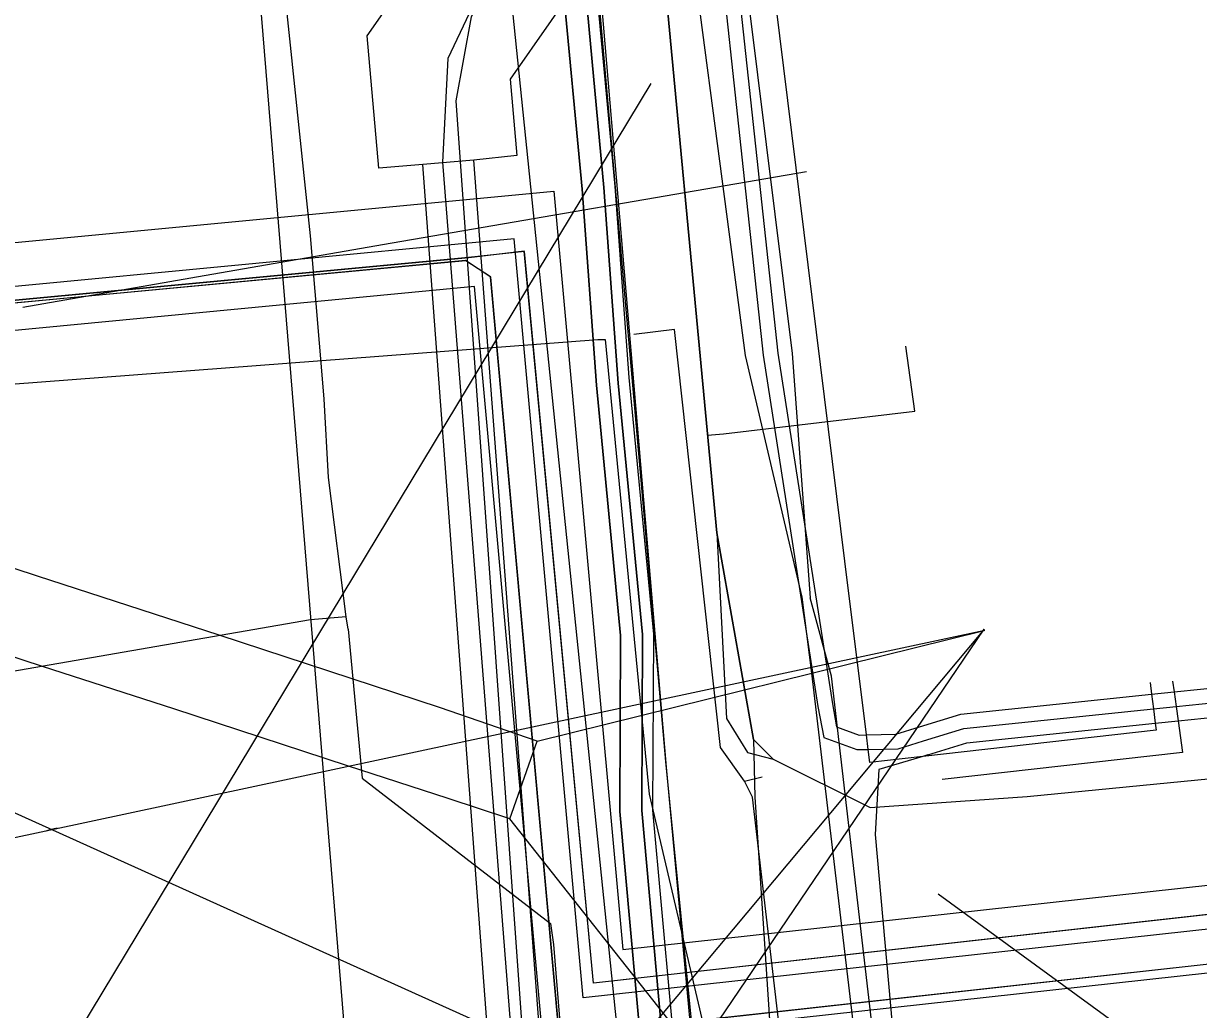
# Model space of a CAD drawing. Extents: x -600309 to -598967, y -1161267 to -1160292.
# Drawn here: x -599147.73 to -599131.63, y -1160420.67 to -1160407.16 of the extents above; entities that cross this region are included whole.
import ezdxf

# ---------------------------------------------------------------- set-up
doc = ezdxf.new("R2010")
doc.units = 0
for name, color, linetype in [('Vrstva 10', 7, 'Continuous'), ('Vrstva 12', 7, 'Continuous'), ('Vrstva 13', 7, 'Continuous'), ('Vrstva 16', 7, 'Continuous'), ('Vrstva 25', 7, 'Continuous'), ('Vrstva 26', 7, 'Continuous'), ('Vrstva 37', 7, 'Continuous'), ('Vrstva 42', 7, 'Continuous'), ('Vrstva 43', 7, 'Continuous'), ('Vrstva 44', 7, 'Continuous'), ('Vrstva 54', 7, 'Continuous'), ('Vrstva 55', 7, 'Continuous'), ('Vrstva 58', 7, 'Continuous'), ('Vrstva 9', 7, 'Continuous')]:
    doc.layers.add(name, color=color, linetype=linetype)

msp = doc.modelspace()

# ---------------------------------------------------------------- linework, layer by layer
at = {"layer": 'Vrstva 10'}
for points in [[(-599140.7, -1160404.55), (-599140.1, -1160404.5), (-599139.94, -1160406.31), (-599141.06, -1160407.92), (-599140.97, -1160408.97), (-599141.56, -1160409.03)], [(-599142.26, -1160409.09), (-599142.86, -1160409.14), (-599143.02, -1160407.33), (-599141.9, -1160405.72), (-599142, -1160404.67), (-599141.4, -1160404.61)], [(-599141.56, -1160409.03), (-599142.26, -1160409.09)], [(-599139.87, -1160441.08), (-599142.26, -1160409.09)], [(-599139.15, -1160441), (-599141.56, -1160409.03)]]:
    msp.add_lwpolyline(points, dxfattribs=at)
at = {"layer": 'Vrstva 12'}
for points in [[(-599140.38, -1160393.64), (-599139.47, -1160401.59), (-599139.13, -1160404.58), (-599138.23, -1160414.14), (-599138.1, -1160416.68)], [(-599141.12, -1160405.96), (-599141.918, -1160407.64), (-599141.988, -1160409.06), (-599139.35, -1160442.61)], [(-599137.81, -1160417.15), (-599137.46, -1160417.24), (-599136.13, -1160417.9), (-599133.98, -1160417.75), (-599122.52, -1160416.63), (-599121.45, -1160416.49), (-599121.31, -1160416.35)], [(-599138.1, -1160416.68), (-599137.81, -1160417.15)]]:
    msp.add_lwpolyline(points, dxfattribs=at)
at = {"layer": 'Vrstva 13'}
for points in [[(-599153.787, -1160295.927), (-599153.482, -1160299.417), (-599153.105, -1160304.16), (-599153.022, -1160304.852), (-599151.992, -1160313.802), (-599151.646, -1160317.07), (-599150.999, -1160323.182), (-599149.825, -1160335.213), (-599149.473, -1160338.732), (-599148.636, -1160347.089), (-599147.954, -1160353.159), (-599147.238, -1160360.509), (-599146.807, -1160364.97), (-599146.176, -1160371.033), (-599145.433, -1160378.125), (-599143.657, -1160395.093), (-599143.103, -1160401.117), (-599142.921, -1160402.361), (-599142.679, -1160404.01), (-599144.473, -1160407.034), (-599142.877, -1160426.561)], [(-599153.93, -1160412.55), (-599151.33, -1160412.36), (-599139.86, -1160411.49), (-599139.76, -1160411.49), (-599139.16, -1160417.72), (-599137.56, -1160424.54), (-599137.37, -1160425.36), (-599135.98, -1160425.23)]]:
    msp.add_lwpolyline(points, dxfattribs=at)
at = {"layer": 'Vrstva 16'}
for points in [[(-599143.28, -1160415.46), (-599143.31, -1160415.29), (-599143.55, -1160413.38), (-599143.61, -1160412.3), (-599143.8, -1160410.07), (-599145.38, -1160395), (-599145.47, -1160394.19), (-599145.52, -1160393.4), (-599146.859, -1160379.816), (-599146.98, -1160378.59), (-599147.21, -1160376.02), (-599147.47, -1160373.8)], [(-599143.31, -1160415.29), (-599143.8, -1160415.33), (-599148.25, -1160416.1), (-599148.93, -1160416.22), (-599149.14, -1160416), (-599149.42, -1160415.95), (-599150.99, -1160417.57), (-599150.96, -1160417.85)], [(-599143.28, -1160415.46), (-599143.09, -1160417.5), (-599140.51, -1160419.49)], [(-599140.51, -1160419.49), (-599140.47, -1160419.78), (-599140.19, -1160423.2)]]:
    msp.add_lwpolyline(points, dxfattribs=at)
at = {"layer": 'Vrstva 25'}
msp.add_line((-599141.006, -1160410.11), (-599152.115, -1160411.172), dxfattribs=at)
msp.add_lwpolyline([(-599073.017, -1160413.408), (-599089.024, -1160415.064), (-599110.221, -1160417.23), (-599140.063, -1160420.509), (-599141.006, -1160410.11)], dxfattribs=at)
at = {"layer": 'Vrstva 26'}
for p, q in [((-599152.173, -1160410.575), (-599140.463, -1160409.456)), ((-599141.549, -1160410.765), (-599152.058, -1160411.769))]:
    msp.add_line(p, q, dxfattribs=at)
for points in [[(-599140.463, -1160409.456), (-599139.52, -1160419.846), (-599110.284, -1160416.633), (-599089.085, -1160414.467), (-599073.373, -1160412.841)], [(-599072.956, -1160414.004), (-599088.962, -1160415.661), (-599110.158, -1160417.826), (-599140.605, -1160421.172), (-599141.549, -1160410.765)]]:
    msp.add_lwpolyline(points, dxfattribs=at)
at = {"layer": 'Vrstva 37'}
for points in [[(-599102.859, -1160416.336), (-599121.041, -1160418.203), (-599139.921, -1160420.31), (-599140.867, -1160410.285), (-599141.632, -1160410.366), (-599151.529, -1160411.297), (-599151.586, -1160410.776), (-599161.505, -1160411.764), (-599162.502, -1160401.601), (-599164.191, -1160401.762), (-599166.321, -1160380.066), (-599167.815, -1160380.212), (-599167.954, -1160378.811), (-599166.478, -1160378.673), (-599168.73, -1160355.676), (-599170.21, -1160355.807), (-599170.4, -1160353.933), (-599168.915, -1160353.783), (-599171.289, -1160329.616), (-599173.567, -1160329.823), (-599173.861, -1160326.938), (-599174.931, -1160327.044), (-599191.391, -1160310.426), (-599196.903, -1160309.925)], [(-599088.539, -1160415.426), (-599122.332, -1160419.036), (-599140.386, -1160421.033), (-599141.325, -1160410.634), (-599141.674, -1160410.408), (-599151.481, -1160411.332), (-599151.839, -1160411.626), (-599162.058, -1160412.619), (-599172.281, -1160413.614), (-599180.114, -1160414.479), (-599187.943, -1160415.343), (-599186.98, -1160426.029)]]:
    msp.add_lwpolyline(points, dxfattribs=at)
at = {"layer": 'Vrstva 42'}
msp.add_line((-599137.85, -1160417.54), (-599137.61, -1160417.48), dxfattribs=at)
for points in [[(-599128.152, -1160492.134), (-599129.551, -1160481.92), (-599137.125, -1160434.955), (-599135.957, -1160431.901), (-599137.933, -1160427.949), (-599138.921, -1160417.351), (-599140.268, -1160401.453), (-599144.131, -1160366.155), (-599148.86, -1160321), (-599150.148, -1160308.582), (-599149.609, -1160305.888), (-599149.325, -1160304.719), (-599149.325, -1160303.167), (-599149.831, -1160301.362), (-599150.444, -1160300.243), (-599150.328, -1160299.062), (-599150.366, -1160298.411), (-599149.928, -1160296.845), (-599149.28, -1160295.612), (-599148.278, -1160293.586), (-599147.515, -1160292.347)], [(-599102.86, -1160416.34), (-599121.04, -1160418.2), (-599139.92, -1160420.31), (-599140.87, -1160410.28), (-599141.63, -1160410.37), (-599151.53, -1160411.3), (-599151.59, -1160410.78), (-599161.5, -1160411.76), (-599162.5, -1160401.6), (-599164.19, -1160401.76), (-599166.32, -1160380.07), (-599167.81, -1160380.21), (-599167.95, -1160378.81), (-599166.48, -1160378.67), (-599168.73, -1160355.68), (-599170.21, -1160355.81), (-599170.4, -1160353.93), (-599168.91, -1160353.78), (-599171.29, -1160329.62), (-599173.57, -1160329.82), (-599173.86, -1160326.94), (-599174.93, -1160327.04), (-599191.39, -1160310.43), (-599196.9, -1160309.93)], [(-599141.957, -1160369.86), (-599141.036, -1160379.04), (-599139.986, -1160387.98), (-599139.216, -1160395.1), (-599139.156, -1160395.599), (-599138.206, -1160406.019), (-599137.596, -1160411.702), (-599136.845, -1160416.516), (-599136.764, -1160416.943)], [(-599132.295, -1160416.189), (-599132.275, -1160416.35), (-599132.25, -1160416.549), (-599132.225, -1160416.747), (-599132.213, -1160416.842), (-599135.409, -1160417.201), (-599136.136, -1160417.283), (-599136.158, -1160417.106), (-599136.182, -1160416.906), (-599136.476, -1160414.528), (-599138.203, -1160400.569), (-599138.708, -1160395.376), (-599138.728, -1160395.176), (-599138.79, -1160394.538), (-599138.476, -1160394.365), (-599138.395, -1160394.084), (-599138.5, -1160393.935), (-599138.831, -1160393.884), (-599139.511, -1160386.823), (-599140.241, -1160381.79), (-599140.79, -1160377.115), (-599141.073, -1160376.671), (-599141.171, -1160376.516), (-599141.552, -1160373.061)], [(-599138.007, -1160405.999), (-599137.397, -1160411.676), (-599136.648, -1160416.482), (-599136.589, -1160416.795), (-599136.28, -1160416.909), (-599136.182, -1160416.906), (-599135.778, -1160416.897), (-599135.456, -1160416.798), (-599134.887, -1160416.622), (-599132.275, -1160416.35), (-599131.966, -1160416.318), (-599131.606, -1160416.281), (-599125.932, -1160415.69), (-599125.734, -1160415.66), (-599125.725, -1160415.659), (-599125.52, -1160415.627), (-599125.478, -1160415.621), (-599125.41, -1160415.61), (-599121.846, -1160415.3), (-599113.429, -1160414.38)], [(-599148.887, -1160432.21), (-599146.107, -1160432.408), (-599143.43, -1160433.242), (-599137.139, -1160435.708), (-599137.229, -1160435.142), (-599137.229, -1160434.118), (-599136.674, -1160433.014), (-599136.194, -1160431.908), (-599136.317, -1160431.24), (-599137.049, -1160429.876), (-599137.816, -1160428.572), (-599138.243, -1160427.601), (-599138.491, -1160425.394), (-599138.721, -1160423.071), (-599138.891, -1160422.011), (-599139.26, -1160417.944), (-599139.25, -1160415.533), (-599139.581, -1160412.087), (-599139.778, -1160409.405), (-599140.046, -1160406.546)], [(-599148.887, -1160432.21), (-599146.107, -1160432.408), (-599143.43, -1160433.242), (-599137.139, -1160435.708), (-599137.229, -1160435.142), (-599137.229, -1160434.118), (-599136.674, -1160433.014), (-599136.194, -1160431.908), (-599136.317, -1160431.24), (-599137.049, -1160429.876), (-599137.816, -1160428.572), (-599138.243, -1160427.601), (-599138.491, -1160425.394), (-599138.721, -1160423.071), (-599138.891, -1160422.011), (-599139.26, -1160417.944), (-599139.25, -1160415.533), (-599139.581, -1160412.087), (-599139.778, -1160409.405), (-599140.046, -1160406.546)], [(-599148.873, -1160431.91), (-599146.051, -1160432.112), (-599143.33, -1160432.958), (-599137.516, -1160435.237), (-599137.527, -1160435.165), (-599137.529, -1160435.142), (-599137.529, -1160435.07), (-599137.529, -1160434.046), (-599136.946, -1160432.886), (-599136.506, -1160431.872), (-599136.603, -1160431.34), (-599137.311, -1160430.024), (-599138.084, -1160428.708), (-599138.537, -1160427.679), (-599138.789, -1160425.426), (-599139.019, -1160423.109), (-599139.189, -1160422.049), (-599139.56, -1160417.956), (-599139.55, -1160415.547), (-599139.879, -1160412.113), (-599140.076, -1160409.429), (-599140.344, -1160406.574)], [(-599148.873, -1160431.91), (-599146.051, -1160432.112), (-599143.33, -1160432.958), (-599137.516, -1160435.237), (-599137.527, -1160435.165), (-599137.529, -1160435.142), (-599137.529, -1160435.07), (-599137.529, -1160434.046), (-599136.946, -1160432.886), (-599136.506, -1160431.872), (-599136.603, -1160431.34), (-599137.311, -1160430.024), (-599138.084, -1160428.708), (-599138.537, -1160427.679), (-599138.789, -1160425.426), (-599139.019, -1160423.109), (-599139.189, -1160422.049), (-599139.56, -1160417.956), (-599139.55, -1160415.547), (-599139.879, -1160412.113), (-599140.076, -1160409.429), (-599140.344, -1160406.574)], [(-599133.653, -1160459.821), (-599136.061, -1160444.588), (-599137.527, -1160435.165), (-599137.529, -1160435.142), (-599137.529, -1160434.046), (-599136.946, -1160432.886), (-599136.506, -1160431.872), (-599136.603, -1160431.34), (-599137.311, -1160430.024), (-599138.084, -1160428.708), (-599138.537, -1160427.679), (-599138.789, -1160425.426), (-599139.019, -1160423.109), (-599139.189, -1160422.049), (-599139.56, -1160417.956), (-599139.55, -1160415.547), (-599139.879, -1160412.113), (-599140.076, -1160409.429), (-599140.344, -1160406.574)], [(-599133.653, -1160459.821), (-599136.061, -1160444.588), (-599137.527, -1160435.165), (-599137.529, -1160435.142), (-599137.529, -1160434.046), (-599136.946, -1160432.886), (-599136.506, -1160431.872), (-599136.603, -1160431.34), (-599137.311, -1160430.024), (-599138.084, -1160428.708), (-599138.537, -1160427.679), (-599138.789, -1160425.426), (-599139.019, -1160423.109), (-599139.189, -1160422.049), (-599139.56, -1160417.956), (-599139.55, -1160415.547), (-599139.879, -1160412.113), (-599140.076, -1160409.429), (-599140.344, -1160406.574)], [(-599140.344, -1160406.574), (-599140.076, -1160409.429), (-599139.879, -1160412.113), (-599139.55, -1160415.547), (-599139.56, -1160417.956), (-599139.189, -1160422.049), (-599139.019, -1160423.109), (-599138.789, -1160425.426), (-599138.537, -1160427.679), (-599138.084, -1160428.708), (-599137.311, -1160430.024), (-599136.603, -1160431.34), (-599136.506, -1160431.872), (-599136.946, -1160432.886), (-599137.529, -1160434.046), (-599137.529, -1160435.142), (-599137.527, -1160435.165), (-599136.061, -1160444.588), (-599133.653, -1160459.821)], [(-599140.344, -1160406.574), (-599140.076, -1160409.429), (-599139.879, -1160412.113), (-599139.55, -1160415.547), (-599139.56, -1160417.956), (-599139.189, -1160422.049), (-599139.019, -1160423.109), (-599138.789, -1160425.426), (-599138.537, -1160427.679), (-599138.084, -1160428.708), (-599137.311, -1160430.024), (-599136.603, -1160431.34), (-599136.506, -1160431.872), (-599136.946, -1160432.886), (-599137.529, -1160434.046), (-599137.529, -1160435.142), (-599137.527, -1160435.165), (-599136.061, -1160444.588), (-599133.653, -1160459.821)], [(-599133.357, -1160459.773), (-599135.765, -1160444.542), (-599137.231, -1160435.119), (-599137.229, -1160435.142), (-599137.229, -1160434.118), (-599136.674, -1160433.014), (-599136.194, -1160431.908), (-599136.317, -1160431.24), (-599137.049, -1160429.876), (-599137.816, -1160428.572), (-599138.243, -1160427.601), (-599138.491, -1160425.394), (-599138.721, -1160423.071), (-599138.891, -1160422.011), (-599139.26, -1160417.944), (-599139.25, -1160415.533), (-599139.581, -1160412.087), (-599139.778, -1160409.405), (-599140.046, -1160406.546)], [(-599133.357, -1160459.773), (-599135.765, -1160444.542), (-599137.231, -1160435.119), (-599137.229, -1160435.142), (-599137.229, -1160434.118), (-599136.674, -1160433.014), (-599136.194, -1160431.908), (-599136.317, -1160431.24), (-599137.049, -1160429.876), (-599137.816, -1160428.572), (-599138.243, -1160427.601), (-599138.491, -1160425.394), (-599138.721, -1160423.071), (-599138.891, -1160422.011), (-599139.26, -1160417.944), (-599139.25, -1160415.533), (-599139.581, -1160412.087), (-599139.778, -1160409.405), (-599140.046, -1160406.546)], [(-599140.046, -1160406.546), (-599139.778, -1160409.405), (-599139.581, -1160412.087), (-599139.25, -1160415.533), (-599139.26, -1160417.944), (-599138.891, -1160422.011), (-599138.721, -1160423.071), (-599138.491, -1160425.394), (-599138.243, -1160427.601), (-599137.816, -1160428.572), (-599137.049, -1160429.876), (-599136.317, -1160431.24), (-599136.194, -1160431.908), (-599136.674, -1160433.014), (-599137.229, -1160434.118), (-599137.229, -1160435.142), (-599137.231, -1160435.119), (-599135.765, -1160444.542), (-599133.357, -1160459.773)], [(-599140.046, -1160406.546), (-599139.778, -1160409.405), (-599139.581, -1160412.087), (-599139.25, -1160415.533), (-599139.26, -1160417.944), (-599138.891, -1160422.011), (-599138.721, -1160423.071), (-599138.491, -1160425.394), (-599138.243, -1160427.601), (-599137.816, -1160428.572), (-599137.049, -1160429.876), (-599136.317, -1160431.24), (-599136.194, -1160431.908), (-599136.674, -1160433.014), (-599137.229, -1160434.118), (-599137.229, -1160435.142), (-599137.231, -1160435.119), (-599135.765, -1160444.542), (-599133.357, -1160459.773)], [(-599088.54, -1160415.43), (-599122.33, -1160419.04), (-599140.39, -1160421.03), (-599141.33, -1160410.63), (-599141.67, -1160410.41), (-599151.48, -1160411.33), (-599151.84, -1160411.63), (-599162.06, -1160412.62), (-599172.28, -1160413.61), (-599180.11, -1160414.48), (-599187.94, -1160415.34), (-599186.98, -1160426.03), (-599185.8, -1160438.75), (-599183.83, -1160457.16), (-599196.76, -1160458.82), (-599194.94, -1160472.96)], [(-599136.82, -1160425.67), (-599137.74, -1160417.76), (-599137.85, -1160417.54), (-599138.18, -1160417.08), (-599138.81, -1160411.35), (-599139.37, -1160411.42)], [(-599136.764, -1160416.943), (-599136.313, -1160417.109), (-599136.158, -1160417.106), (-599135.745, -1160417.097), (-599135.397, -1160416.989), (-599134.847, -1160416.819), (-599132.25, -1160416.549), (-599131.939, -1160416.516), (-599131.58, -1160416.479), (-599125.907, -1160415.889), (-599125.733, -1160415.669), (-599125.725, -1160415.659), (-599125.607, -1160415.509), (-599125.52, -1160415.627), (-599125.471, -1160415.694), (-599125.387, -1160415.809), (-599121.827, -1160415.499), (-599113.407, -1160414.579)], [(-599135.338, -1160417.18), (-599134.806, -1160417.016), (-599132.225, -1160416.747), (-599131.911, -1160416.715), (-599131.554, -1160416.677), (-599125.881, -1160416.087), (-599125.696, -1160416.059), (-599125.441, -1160416.02), (-599125.363, -1160416.008), (-599121.807, -1160415.698), (-599113.384, -1160414.778)], [(-599131.987, -1160416.17), (-599131.966, -1160416.318), (-599131.939, -1160416.516), (-599131.911, -1160416.715), (-599131.851, -1160417.15), (-599135.143, -1160417.519)], [(-599135.338, -1160417.18), (-599135.409, -1160417.201), (-599136.01, -1160417.38), (-599136.06, -1160418.27), (-599135.49, -1160424.65), (-599135.26, -1160425.53), (-599133.53, -1160425.68), (-599127.89, -1160425.36), (-599122.34, -1160424.72), (-599121.885, -1160424.943), (-599121.871, -1160425.059), (-599121.299, -1160429.902)]]:
    msp.add_lwpolyline(points, dxfattribs=at)
at = {"layer": 'Vrstva 43'}
msp.add_lwpolyline([(-599149.284, -1160436.473), (-599137.491, -1160437.735), (-599136.569, -1160437.539), (-599136.741, -1160433.427), (-599136.989, -1160431.926), (-599137.114, -1160429.199), (-599137.24, -1160427.587), (-599136.918, -1160426.362), (-599136.82, -1160425.67), (-599137.74, -1160417.76), (-599137.85, -1160417.54), (-599137.61, -1160417.48)], dxfattribs=at)
at = {"layer": 'Vrstva 44'}
for points in [[(-599137.06, -1160415.02), (-599137.84, -1160411.71), (-599138.84, -1160404.13), (-599139.54, -1160398.08), (-599140.33, -1160390.64), (-599141.05, -1160382.9), (-599141.93, -1160375.98), (-599142.51, -1160370.68), (-599143, -1160365.81), (-599143.504, -1160361.058)], [(-599142.13, -1160365.64), (-599141.56, -1160370.59), (-599141.08, -1160375.91), (-599140.26, -1160382.84), (-599139.57, -1160390.56), (-599138.78, -1160397.97), (-599138.15, -1160404.04), (-599137.2, -1160411.68), (-599136.95, -1160415.03)], [(-599120.77, -1160540.29), (-599122.18, -1160530.03), (-599123.52, -1160520.14), (-599123.569, -1160518.924), (-599126.17, -1160500.37), (-599126.29, -1160499.58), (-599127.33, -1160490.7), (-599127.46, -1160489.64), (-599129.88, -1160472.04), (-599129.99, -1160470.79), (-599130.98, -1160462.76), (-599131.13, -1160461.46), (-599134.709, -1160434.653), (-599135.16, -1160431.03), (-599135.47, -1160428.39), (-599136.93, -1160416.06), (-599137.06, -1160415.02)], [(-599120.52, -1160540.31), (-599121.87, -1160530.11), (-599123.23, -1160520.19), (-599123.35, -1160518.94), (-599126.01, -1160500.36), (-599126.15, -1160499.56), (-599127.17, -1160490.75), (-599127.28, -1160489.64), (-599129.65, -1160472.07), (-599129.79, -1160470.8), (-599130.7, -1160462.83), (-599130.89, -1160461.49), (-599134.511, -1160434.627), (-599134.96, -1160431.01), (-599135.25, -1160428.25), (-599136.66, -1160416.1), (-599136.95, -1160415.03)]]:
    msp.add_lwpolyline(points, dxfattribs=at)
at = {"layer": 'Vrstva 54'}
for points in [[(-599148.05, -1160422.76), (-599139.13, -1160407.98)], [(-599137, -1160409.19), (-599142.68, -1160410.17)], [(-599142.68, -1160410.17), (-599145.15, -1160410.6)], [(-599145.15, -1160410.6), (-599147.74, -1160411.05)], [(-599147.54, -1160414.73), (-599151.255, -1160413.514)], [(-599150.32, -1160433.2), (-599146.867, -1160424.449), (-599139.74, -1160421.64), (-599156.47, -1160414.086), (-599146.867, -1160424.449)], [(-599147.47, -1160415.97), (-599151.614, -1160414.613)], [(-599145.05, -1160415.54), (-599147.54, -1160414.73)], [(-599142.58, -1160427.28), (-599134.57, -1160415.46)], [(-599134.57, -1160415.46), (-599139.74, -1160421.64), (-599133.85, -1160427.17)], [(-599134.557, -1160415.477), (-599168.629, -1160422.756)], [(-599142.03, -1160416.53), (-599145.05, -1160415.54)], [(-599133.889, -1160427.172), (-599138.68, -1160421.08), (-599141.069, -1160418.059), (-599140.692, -1160416.993), (-599134.568, -1160415.477)], [(-599145.67, -1160416.55), (-599147.47, -1160415.97)], [(-599143.29, -1160417.33), (-599145.67, -1160416.55)], [(-599140.692, -1160416.993), (-599142.03, -1160416.53)], [(-599141.91, -1160417.78), (-599143.29, -1160417.33)], [(-599141.069, -1160418.059), (-599141.91, -1160417.78)], [(-599147.35, -1160418.2), (-599147.27, -1160418.18)], [(-599147.42, -1160418.22), (-599147.35, -1160418.2)]]:
    msp.add_lwpolyline(points, dxfattribs=at)
at = {"layer": 'Vrstva 55'}
for points in [[(-599158.51, -1160377.27), (-599144.233, -1160375.806), (-599139.13, -1160425.5), (-599123.01, -1160423.87)], [(-599137.471, -1160406.234), (-599139.907, -1160406.409), (-599139.628, -1160409.392), (-599139.437, -1160412.01), (-599139.1, -1160415.526), (-599139.11, -1160417.937), (-599138.742, -1160421.993), (-599138.572, -1160423.051), (-599138.342, -1160425.378), (-599138.097, -1160427.561), (-599137.682, -1160428.503), (-599136.74, -1160435.389), (-599135.737, -1160444.002), (-599134.87, -1160452.449)]]:
    msp.add_lwpolyline(points, dxfattribs=at)
at = {"layer": 'Vrstva 58'}
msp.add_line((-599138.36, -1160412.8), (-599138.14, -1160412.78), dxfattribs=at)
for points in [[(-599092.6, -1160792.56), (-599099.731, -1160739.009), (-599103.73, -1160708.98), (-599103.87, -1160707.87), (-599112.249, -1160645.022), (-599115.7, -1160619.14), (-599115.86, -1160618.03), (-599124.956, -1160552.58), (-599126.88, -1160538.74), (-599127.03, -1160537.63), (-599136.901, -1160461.461), (-599139.27, -1160443.18), (-599139.39, -1160442.06), (-599141.8, -1160408.22), (-599141.59, -1160407.07), (-599141.37, -1160406.57), (-599141.17, -1160405.42), (-599151.39, -1160306.94), (-599152.04, -1160306.49), (-599167.08, -1160307.6), (-599167.65, -1160307.58), (-599167.66, -1160307.02), (-599167.93, -1160292.347)], [(-599092.6, -1160792.56), (-599099.731, -1160739.009), (-599103.73, -1160708.98), (-599103.87, -1160707.87), (-599112.249, -1160645.022), (-599115.7, -1160619.14), (-599115.86, -1160618.03), (-599124.956, -1160552.58), (-599126.88, -1160538.74), (-599127.03, -1160537.63), (-599136.901, -1160461.461), (-599139.27, -1160443.18), (-599139.39, -1160442.06), (-599141.8, -1160408.22), (-599141.59, -1160407.07), (-599141.37, -1160406.57), (-599141.17, -1160405.42), (-599151.39, -1160306.94), (-599152.04, -1160306.49), (-599167.08, -1160307.6), (-599167.65, -1160307.58), (-599167.66, -1160307.02), (-599167.93, -1160292.347)], [(-599092.6, -1160792.56), (-599099.731, -1160739.009), (-599103.73, -1160708.98), (-599103.87, -1160707.87), (-599112.249, -1160645.022), (-599115.7, -1160619.14), (-599115.86, -1160618.03), (-599124.956, -1160552.58), (-599126.88, -1160538.74), (-599127.03, -1160537.63), (-599136.901, -1160461.461), (-599139.27, -1160443.18), (-599139.39, -1160442.06), (-599141.8, -1160408.22), (-599141.59, -1160407.07), (-599141.37, -1160406.57), (-599141.17, -1160405.42), (-599151.39, -1160306.94), (-599152.04, -1160306.49), (-599167.08, -1160307.6), (-599167.65, -1160307.58), (-599167.66, -1160307.02), (-599167.93, -1160292.347)], [(-599147.365, -1160292.347), (-599148.232, -1160293.514), (-599149.129, -1160295.471), (-599149.945, -1160296.939), (-599150.271, -1160298.448), (-599150.434, -1160299.631), (-599150.189, -1160300.65), (-599149.781, -1160301.792), (-599149.292, -1160302.73), (-599149.414, -1160304.034), (-599150.148, -1160308.235), (-599147.783, -1160330.825), (-599147.376, -1160335.555), (-599145.908, -1160347.911), (-599145.255, -1160355.332), (-599142.278, -1160382.939), (-599140.81, -1160398.964), (-599140.362, -1160400.962), (-599138.935, -1160417.273), (-599137.875, -1160427.957), (-599136.08, -1160431.912), (-599137.263, -1160435.011), (-599135.55, -1160444.594), (-599131.472, -1160470.651)], [(-599137.73, -1160416.97), (-599138.23, -1160414.14), (-599139.13, -1160404.58), (-599140.38, -1160393.64), (-599141.67, -1160380.65), (-599142.15, -1160376.35), (-599144.3, -1160356.36), (-599145.91, -1160341.56), (-599146.3, -1160337.96), (-599146.57, -1160335.6), (-599147.97, -1160323.16), (-599148.89, -1160314.01), (-599149.55, -1160306.31), (-599149.89, -1160305.55), (-599150.5, -1160304.04), (-599150.81, -1160302.86)], [(-599140.38, -1160393.64), (-599139.13, -1160404.58), (-599138.571, -1160410.543), (-599138.357, -1160412.8)], [(-599140.38, -1160393.64), (-599139.13, -1160404.58), (-599138.23, -1160414.14), (-599137.73, -1160416.97)], [(-599138.14, -1160412.78), (-599135.52, -1160412.47), (-599135.64, -1160411.58)], [(-599138.36, -1160412.8), (-599138.23, -1160414.14), (-599137.73, -1160416.97), (-599137.71, -1160417.76), (-599137.183, -1160425.732), (-599137.15, -1160426.23), (-599137.66, -1160428.62), (-599136.99, -1160432.71)], [(-599138.357, -1160412.8), (-599138.14, -1160412.78)], [(-599137.73, -1160416.97), (-599137.46, -1160417.24), (-599136.13, -1160417.9), (-599133.98, -1160417.75), (-599122.52, -1160416.63), (-599121.45, -1160416.49), (-599121.31, -1160416.35)], [(-599137.73, -1160416.97), (-599137.46, -1160417.24), (-599136.13, -1160417.9), (-599133.98, -1160417.75), (-599122.52, -1160416.63), (-599121.45, -1160416.49), (-599121.31, -1160416.35)]]:
    msp.add_lwpolyline(points, dxfattribs=at)
at = {"layer": 'Vrstva 9'}
msp.add_line((-599135.2, -1160419.086), (-599131.633, -1160421.682), dxfattribs=at)

doc.saveas('drawing.dxf')
